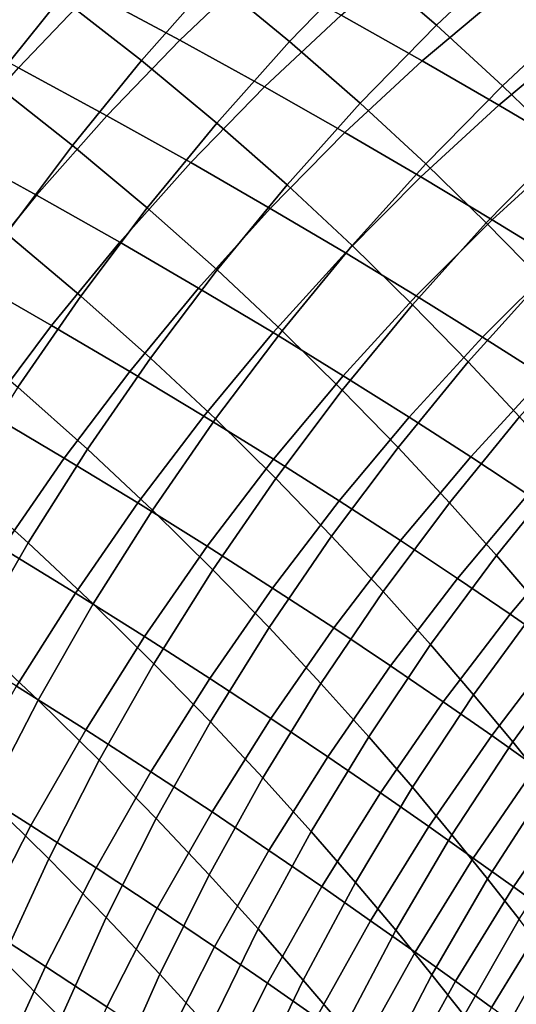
# Model space of a CAD drawing. Header units: metres. Extents: x -109 to 109, y -100 to 58.
# Tile 403 of 642: x 23.05 to 25.94, y -33.08 to -27.34. Entities that reach past the tile are written whole.
import ezdxf

# ---------------------------------------------------------------- set-up
doc = ezdxf.new("R2010")
doc.units = ezdxf.units.M
doc.layers.add('solid_21_062_100_XXX', color=7, linetype='CONTINUOUS')

msp = doc.modelspace()

# ---------------------------------------------------------------- linework, layer by layer
at = {"layer": 'solid_21_062_100_XXX'}
for points in [[(25.062508, -27.014097, 18.407764), (25.477165, -27.373638, 17.629177), (25.937668, -26.941135, 17.764057), (25.519093, -26.581896, 18.556242)], [(24.179274, -27.103725, 19.040665), (24.621761, -27.468298, 18.278315), (25.062508, -27.014097, 18.407764), (24.615755, -26.649521, 19.183825)], [(23.289036, -27.212347, 19.662271), (23.759176, -27.578737, 18.917393), (24.179274, -27.103725, 19.040665), (23.704405, -26.736984, 19.799429)], [(23.982172, -27.459867, -11.956326), (23.461617, -27.180721, -12.694489), (23.894192, -26.764158, -12.93254), (24.421236, -27.042946, -12.181522)], [(26.310911, -27.445053, -10.065216), (25.859009, -27.187994, -10.861943), (26.336718, -26.820623, -11.094637), (26.79468, -27.077177, -10.284187)], [(22.566614, -27.119022, 20.327419), (22.890547, -27.707283, 19.545826), (23.289036, -27.212347, 19.662271), (22.786423, -26.846874, 20.402351)], [(23.042574, -27.620844, -12.475377), (22.501904, -27.336292, -13.188621), (22.914515, -26.896463, -13.420169), (23.461617, -27.180721, -12.694489)], [(25.394379, -27.581129, -10.645437), (24.921246, -27.315582, -11.418896), (25.37989, -26.922926, -11.648634), (25.859009, -27.187994, -10.861943)], [(25.477165, -27.373638, 17.629177), (25.860987, -27.725792, 16.848417), (26.324543, -27.2927, 16.970316), (25.937668, -26.941135, 17.764057)], [(24.476273, -27.732941, -11.206473), (23.982172, -27.459867, -11.956326), (24.421236, -27.042946, -12.181522), (24.921246, -27.315582, -11.418896)], [(24.621761, -27.468298, 18.278315), (25.033119, -27.828156, 17.512777), (25.477165, -27.373638, 17.629177), (25.062508, -27.014097, 18.407764)], [(23.759176, -27.578737, 18.917393), (24.198011, -27.943304, 18.168234), (24.621761, -27.468298, 18.278315), (24.179274, -27.103725, 19.040665)], [(22.890547, -27.707283, 19.545826), (23.356565, -28.073305, 18.814337), (23.759176, -27.578737, 18.917393), (23.289036, -27.212347, 19.662271)], [(23.557297, -27.900368, -11.749557), (23.042574, -27.620844, -12.475377), (23.461617, -27.180721, -12.694489), (23.982172, -27.459867, -11.956326)], [(25.840826, -27.838728, -9.861866), (25.394379, -27.581129, -10.645437), (25.859009, -27.187994, -10.861943), (26.310911, -27.445053, -10.065216)], [(24.944048, -27.998999, -10.445687), (24.476273, -27.732941, -11.206473), (24.921246, -27.315582, -11.418896), (25.394379, -27.581129, -10.645437)], [(25.860987, -27.725792, 16.848417), (26.215149, -28.068378, 16.065777), (26.680988, -27.634436, 16.175323), (26.324543, -27.2927, 16.970316)], [(25.033119, -27.828156, 17.512777), (25.414511, -28.180929, 16.744385), (25.860987, -27.725792, 16.848417), (25.477165, -27.373638, 17.629177)], [(24.046139, -28.173904, -11.011927), (23.557297, -27.900368, -11.749557), (23.982172, -27.459867, -11.956326), (24.476273, -27.732941, -11.206473)], [(26.260778, -28.087538, -9.068834), (25.840826, -27.838728, -9.861866), (26.310911, -27.445053, -10.065216), (26.735813, -27.693272, -9.259119)], [(24.198011, -27.943304, 18.168234), (24.606695, -28.303493, 17.415161), (25.033119, -27.828156, 17.512777), (24.621761, -27.468298, 18.278315)], [(23.356565, -28.073305, 18.814337), (23.792372, -28.437868, 18.077812), (24.198011, -27.943304, 18.168234), (23.759176, -27.578737, 18.917393)], [(23.147726, -28.363293, -11.561759), (22.638165, -28.083368, -12.275782), (23.042574, -27.620844, -12.475377), (23.557297, -27.900368, -11.749557)], [(25.385662, -28.257172, -9.674669), (24.944048, -27.998999, -10.445687), (25.394379, -27.581129, -10.645437), (25.840826, -27.838728, -9.861866)], [(22.509987, -28.22049, 19.450396), (22.972504, -28.586132, 18.731764), (23.356565, -28.073305, 18.814337), (22.890547, -27.707283, 19.545826)], [(24.509201, -28.440502, -10.263218), (24.046139, -28.173904, -11.011927), (24.476273, -27.732941, -11.206473), (24.944048, -27.998999, -10.445687)], [(25.414511, -28.180929, 16.744385), (25.767023, -28.524412, 15.973413), (26.215149, -28.068378, 16.065777), (25.860987, -27.725792, 16.848417)], [(24.606695, -28.303493, 17.415161), (24.98629, -28.656916, 16.658489), (25.414511, -28.180929, 16.744385), (25.033119, -27.828156, 17.512777)], [(25.801271, -28.506609, -8.894062), (25.385662, -28.257172, -9.674669), (25.840826, -27.838728, -9.861866), (26.260778, -28.087538, -9.068834)], [(23.631975, -28.637314, -10.835766), (23.147726, -28.363293, -11.561759), (23.557297, -27.900368, -11.749557), (24.046139, -28.173904, -11.011927)], [(23.792372, -28.437868, 18.077812), (24.199015, -28.798405, 17.336588), (24.606695, -28.303493, 17.415161), (24.198011, -27.943304, 18.168234)], [(24.946611, -28.699282, -9.50412), (24.509201, -28.440502, -10.263218), (24.944048, -27.998999, -10.445687), (25.385662, -28.257172, -9.674669)], [(22.754539, -28.847424, -11.393426), (22.249454, -28.567081, -12.096226), (22.638165, -28.083368, -12.275782), (23.147726, -28.363293, -11.561759)], [(22.972504, -28.586132, 18.731764), (23.40591, -28.950691, 18.007286), (23.792372, -28.437868, 18.077812), (23.356565, -28.073305, 18.814337)], [(25.767023, -28.524412, 15.973413), (26.091661, -28.856537, 15.200099), (26.540752, -28.399366, 15.2815), (26.215149, -28.068378, 16.065777)], [(26.190945, -28.746462, -8.104594), (25.801271, -28.506609, -8.894062), (26.260778, -28.087538, -9.068834), (26.654325, -28.326715, -8.267092)], [(24.090979, -28.904478, -10.09851), (23.631975, -28.637314, -10.835766), (24.046139, -28.173904, -11.011927), (24.509201, -28.440502, -10.263218)], [(24.98629, -28.656916, 16.658489), (25.337788, -29.001333, 15.898475), (25.767023, -28.524412, 15.973413), (25.414511, -28.180929, 16.744385)], [(25.3585, -28.949383, -8.73526), (24.946611, -28.699282, -9.50412), (25.385662, -28.257172, -9.674669), (25.801271, -28.506609, -8.894062)], [(24.199015, -28.798405, 17.336588), (24.577452, -29.1525, 16.590958), (24.98629, -28.656916, 16.658489), (24.606695, -28.303493, 17.415161)], [(23.234871, -29.121952, -10.678454), (22.754539, -28.847424, -11.393426), (23.147726, -28.363293, -11.561759), (23.631975, -28.637314, -10.835766)], [(23.40591, -28.950691, 18.007286), (23.811148, -29.311584, 17.277264), (24.199015, -28.798405, 17.336588), (23.792372, -28.437868, 18.077812)], [(24.524834, -29.163897, -9.350665), (24.090979, -28.904478, -10.09851), (24.509201, -28.440502, -10.263218), (24.946611, -28.699282, -9.50412)], [(25.337788, -29.001333, 15.898475), (25.662094, -29.334648, 15.135349), (26.091661, -28.856537, 15.200099), (25.767023, -28.524412, 15.973413)], [(25.744902, -29.189947, -7.957353), (25.3585, -28.949383, -8.73526), (25.801271, -28.506609, -8.894062), (26.190945, -28.746462, -8.104594)], [(22.607996, -29.115868, 18.669893), (23.03964, -29.480421, 17.956841), (23.40591, -28.950691, 18.007286), (22.972504, -28.586132, 18.731764)], [(23.690483, -29.389709, -9.951996), (23.234871, -29.121952, -10.678454), (23.631975, -28.637314, -10.835766), (24.090979, -28.904478, -10.09851)], [(24.577452, -29.1525, 16.590958), (24.928572, -29.497892, 15.841162), (25.337788, -29.001333, 15.898475), (24.98629, -28.656916, 16.658489)], [(24.933626, -29.414696, -8.592847), (24.524834, -29.163897, -9.350665), (24.946611, -28.699282, -9.50412), (25.3585, -28.949383, -8.73526)], [(26.105717, -29.420105, -7.171399), (25.744902, -29.189947, -7.957353), (26.190945, -28.746462, -8.104594), (26.554598, -28.975866, -7.307305)], [(23.811148, -29.311584, 17.277264), (24.18907, -29.66638, 16.541967), (24.577452, -29.1525, 16.590958), (24.199015, -28.798405, 17.336588)], [(22.855869, -29.626545, -10.540405), (22.378769, -29.351486, -11.245), (22.754539, -28.847424, -11.393426), (23.234871, -29.121952, -10.678454)], [(25.662094, -29.334648, 15.135349), (25.960032, -29.654898, 14.369331), (26.389347, -29.175379, 14.424667), (26.091661, -28.856537, 15.200099)], [(23.03964, -29.480421, 17.956841), (23.444118, -29.841686, 17.237343), (23.811148, -29.311584, 17.277264), (23.40591, -28.950691, 18.007286)], [(24.121433, -29.649794, -9.214707), (23.690483, -29.389709, -9.951996), (24.090979, -28.904478, -10.09851), (24.524834, -29.163897, -9.350665)], [(25.317369, -29.656006, -7.825753), (24.933626, -29.414696, -8.592847), (25.3585, -28.949383, -8.73526), (25.744902, -29.189947, -7.957353)], [(24.928572, -29.497892, 15.841162), (25.253176, -29.832447, 15.087421), (25.662094, -29.334648, 15.135349), (25.337788, -29.001333, 15.898475)], [(23.308765, -29.894918, -9.82406), (22.855869, -29.626545, -10.540405), (23.234871, -29.121952, -10.678454), (23.690483, -29.389709, -9.951996)], [(24.527769, -29.901321, -8.467197), (24.121433, -29.649794, -9.214707), (24.524834, -29.163897, -9.350665), (24.933626, -29.414696, -8.592847)], [(24.18907, -29.66638, 16.541967), (24.540449, -30.012781, 15.801622), (24.928572, -29.497892, 15.841162), (24.577452, -29.1525, 16.590958)], [(25.67594, -29.886959, -7.050348), (25.317369, -29.656006, -7.825753), (25.744902, -29.189947, -7.957353), (26.105717, -29.420105, -7.171399)], [(23.444118, -29.841686, 17.237343), (23.822165, -30.197205, 16.511646), (24.18907, -29.66638, 16.541967), (23.811148, -29.311584, 17.277264)], [(25.253176, -29.832447, 15.087421), (25.551991, -30.154161, 14.329951), (25.960032, -29.654898, 14.369331), (25.662094, -29.334648, 15.135349)], [(23.737471, -30.155697, -9.096606), (23.308765, -29.894918, -9.82406), (23.690483, -29.389709, -9.951996), (24.121433, -29.649794, -9.214707)], [(24.909472, -30.143415, -7.710142), (24.527769, -29.901321, -8.467197), (24.933626, -29.414696, -8.592847), (25.317369, -29.656006, -7.825753)], [(26.009264, -30.106667, -6.267617), (25.67594, -29.886959, -7.050348), (26.105717, -29.420105, -7.171399), (26.440895, -29.638981, -6.378424)], [(22.694527, -30.025671, 17.926607), (23.098886, -30.387316, 17.216932), (23.444118, -29.841686, 17.237343), (23.03964, -29.480421, 17.956841)], [(24.540449, -30.012781, 15.801622), (24.865984, -30.348621, 15.056439), (25.253176, -29.832447, 15.087421), (24.928572, -29.497892, 15.841162)], [(22.946829, -30.418777, -9.71504), (22.495966, -30.149765, -10.421983), (22.855869, -29.626545, -10.540405), (23.308765, -29.894918, -9.82406)], [(24.141996, -30.407986, -8.35864), (23.737471, -30.155697, -9.096606), (24.121433, -29.649794, -9.214707), (24.527769, -29.901321, -8.467197)], [(23.822165, -30.197205, 16.511646), (24.174442, -30.544649, 15.779962), (24.540449, -30.012781, 15.801622), (24.18907, -29.66638, 16.541967)], [(25.266396, -30.375196, -6.944469), (24.909472, -30.143415, -7.710142), (25.317369, -29.656006, -7.825753), (25.67594, -29.886959, -7.050348)], [(25.551991, -30.154161, 14.329951), (25.825661, -30.461151, 13.568973), (26.232353, -29.960239, 13.600637), (25.960032, -29.654898, 14.369331)], [(23.098886, -30.387316, 17.216932), (23.477699, -30.743576, 16.500076), (23.822165, -30.197205, 16.511646), (23.444118, -29.841686, 17.237343)], [(24.865984, -30.348621, 15.056439), (25.166292, -30.671856, 14.306631), (25.551991, -30.154161, 14.329951), (25.253176, -29.832447, 15.087421)], [(23.373959, -30.680277, -8.996671), (22.946829, -30.418777, -9.71504), (23.308765, -29.894918, -9.82406), (23.737471, -30.155697, -9.096606)], [(24.522282, -30.650892, -7.610822), (24.141996, -30.407986, -8.35864), (24.527769, -29.901321, -8.467197), (24.909472, -30.143415, -7.710142)], [(25.598442, -30.595776, -6.171126), (25.266396, -30.375196, -6.944469), (25.67594, -29.886959, -7.050348), (26.009264, -30.106667, -6.267617)], [(25.825661, -30.461151, 13.568973), (26.074768, -30.751642, 12.804721), (26.479734, -30.248949, 12.829495), (26.232353, -29.960239, 13.600637)], [(22.371477, -30.585003, 17.91667), (22.776361, -30.947041, 17.216084), (23.098886, -30.387316, 17.216932), (22.694527, -30.025671, 17.926607)], [(24.174442, -30.544649, 15.779962), (24.501537, -30.881817, 15.042487), (24.865984, -30.348621, 15.056439), (24.540449, -30.012781, 15.801622)], [(23.777319, -30.933352, -8.267462), (23.373959, -30.680277, -8.996671), (23.737471, -30.155697, -9.096606), (24.141996, -30.407986, -8.35864)], [(24.87816, -30.883537, -6.854041), (24.522282, -30.650892, -7.610822), (24.909472, -30.143415, -7.710142), (25.266396, -30.375196, -6.944469)], [(25.166292, -30.671856, 14.306631), (25.441916, -30.980553, 13.55242), (25.825661, -30.461151, 13.568973), (25.551991, -30.154161, 14.329951)], [(25.905609, -30.80419, -5.390981), (25.598442, -30.595776, -6.171126), (26.009264, -30.106667, -6.267617), (26.317371, -30.314177, -5.478458)], [(23.477699, -30.743576, 16.500076), (23.831512, -31.092096, 15.776236), (24.174442, -30.544649, 15.779962), (23.822165, -30.197205, 16.511646)], [(26.187952, -30.999422, -4.604805), (25.905609, -30.80419, -5.390981), (26.317371, -30.314177, -5.478458), (26.600357, -30.508486, -4.68366)], [(22.776361, -30.947041, 17.216084), (23.156582, -31.304062, 16.507286), (23.477699, -30.743576, 16.500076), (23.098886, -30.387316, 17.216932)], [(24.501537, -30.881817, 15.042487), (24.803955, -31.206619, 14.299431), (25.166292, -30.671856, 14.306631), (24.865984, -30.348621, 15.056439)], [(25.209511, -31.105022, -6.089205), (24.87816, -30.883537, -6.854041), (25.266396, -30.375196, -6.944469), (25.598442, -30.595776, -6.171126)], [(23.031849, -31.222153, -8.915165), (22.605625, -30.959909, -9.625222), (22.946829, -30.418777, -9.71504), (23.373959, -30.680277, -8.996671)], [(24.156816, -31.177105, -7.528056), (23.777319, -30.933352, -8.267462), (24.141996, -30.407986, -8.35864), (24.522282, -30.650892, -7.610822)], [(25.441916, -30.980553, 13.55242), (25.693329, -31.272894, 12.794053), (26.074768, -30.751642, 12.804721), (25.825661, -30.461151, 13.568973)], [(23.831512, -31.092096, 15.776236), (24.160793, -31.43063, 15.045599), (24.501537, -30.881817, 15.042487), (24.174442, -30.544649, 15.779962)], [(25.516291, -31.314379, -5.317151), (25.209511, -31.105022, -6.089205), (25.598442, -30.595776, -6.171126), (25.905609, -30.80419, -5.390981)], [(24.512257, -31.410645, -6.779302), (24.156816, -31.177105, -7.528056), (24.522282, -30.650892, -7.610822), (24.87816, -30.883537, -6.854041)], [(24.803955, -31.206619, 14.299431), (25.082127, -31.517082, 13.551023), (25.441916, -30.980553, 13.55242), (25.166292, -30.671856, 14.306631)], [(23.434698, -31.476042, -8.193901), (23.031849, -31.222153, -8.915165), (23.373959, -30.680277, -8.996671), (23.777319, -30.933352, -8.267462)], [(23.156582, -31.304062, 16.507286), (23.51256, -31.653683, 15.790455), (23.831512, -31.092096, 15.776236), (23.477699, -30.743576, 16.500076)], [(25.693329, -31.272894, 12.794053), (25.920946, -31.547173, 12.031805), (26.299829, -31.023981, 12.037452), (26.074768, -30.751642, 12.804721)], [(25.798515, -31.510571, -4.538632), (25.516291, -31.314379, -5.317151), (25.905609, -30.80419, -5.390981), (26.187952, -30.999422, -4.604805)], [(24.160793, -31.43063, 15.045599), (24.465929, -31.75705, 14.308372), (24.803955, -31.206619, 14.299431), (24.501537, -30.881817, 15.042487)], [(24.843489, -31.63307, -6.022068), (24.512257, -31.410645, -6.779302), (24.87816, -30.883537, -6.854041), (25.209511, -31.105022, -6.089205)], [(22.477392, -31.519386, 17.234798), (22.859653, -31.877188, 16.533258), (23.156582, -31.304062, 16.507286), (22.776361, -30.947041, 17.216084)], [(23.814035, -31.720667, -7.462059), (23.434698, -31.476042, -8.193901), (23.777319, -30.933352, -8.267462), (24.156816, -31.177105, -7.528056)], [(25.082127, -31.517082, 13.551023), (25.336418, -31.811335, 12.797522), (25.693329, -31.272894, 12.794053), (25.441916, -30.980553, 13.55242)], [(26.05621, -31.692575, -3.754421), (25.798515, -31.510571, -4.538632), (26.187952, -30.999422, -4.604805), (26.445536, -31.180462, -3.813385)], [(25.920946, -31.547173, 12.031805), (26.125132, -31.801785, 11.265982), (26.501307, -31.276615, 11.267446), (26.299829, -31.023981, 12.037452)], [(23.51256, -31.653683, 15.790455), (23.844645, -31.99362, 15.065768), (24.160793, -31.43063, 15.045599), (23.831512, -31.092096, 15.776236)], [(25.150436, -31.843401, -5.257161), (24.843489, -31.63307, -6.022068), (25.209511, -31.105022, -6.089205), (25.516291, -31.314379, -5.317151)], [(24.169643, -31.955132, -6.720448), (23.814035, -31.720667, -7.462059), (24.156816, -31.177105, -7.528056), (24.512257, -31.410645, -6.779302)], [(23.115032, -32.03463, -8.138153), (22.712044, -31.779902, -8.852301), (23.031849, -31.222153, -8.915165), (23.434698, -31.476042, -8.193901)], [(24.465929, -31.75705, 14.308372), (24.74724, -32.069328, 13.564787), (25.082127, -31.517082, 13.551023), (24.803955, -31.206619, 14.299431)], [(22.859653, -31.877188, 16.533258), (23.218426, -32.227936, 15.822582), (23.51256, -31.653683, 15.790455), (23.156582, -31.304062, 16.507286)], [(25.336418, -31.811335, 12.797522), (25.567139, -32.087616, 12.039219), (25.920946, -31.547173, 12.031805), (25.693329, -31.272894, 12.794053)], [(25.433069, -32.040588, -4.485317), (25.150436, -31.843401, -5.257161), (25.516291, -31.314379, -5.317151), (25.798515, -31.510571, -4.538632)], [(24.501341, -32.178528, -5.969892), (24.169643, -31.955132, -6.720448), (24.512257, -31.410645, -6.779302), (24.843489, -31.63307, -6.022068)], [(23.494843, -32.280151, -7.413008), (23.115032, -32.03463, -8.138153), (23.434698, -31.476042, -8.193901), (23.814035, -31.720667, -7.462059)], [(23.844645, -31.99362, 15.065768), (24.153105, -32.321697, 14.333428), (24.465929, -31.75705, 14.308372), (24.160793, -31.43063, 15.045599)], [(24.74724, -32.069328, 13.564787), (25.004978, -32.365547, 12.815115), (25.336418, -31.811335, 12.797522), (25.082127, -31.517082, 13.551023)], [(25.691366, -32.223595, -3.70729), (25.433069, -32.040588, -4.485317), (25.798515, -31.510571, -4.538632), (26.05621, -31.692575, -3.754421)], [(25.567139, -32.087616, 12.039219), (25.774546, -32.344273, 11.276449), (26.125132, -31.801785, 11.265982), (25.920946, -31.547173, 12.031805)], [(24.80901, -32.38987, -5.21117), (24.501341, -32.178528, -5.969892), (24.843489, -31.63307, -6.022068), (25.150436, -31.843401, -5.257161)], [(23.218426, -32.227936, 15.822582), (23.553926, -32.569305, 15.102941), (23.844645, -31.99362, 15.065768), (23.51256, -31.653683, 15.790455)], [(25.925295, -32.391422, -2.923976), (25.691366, -32.223595, -3.70729), (26.05621, -31.692575, -3.754421), (26.289383, -31.859415, -2.965439)], [(23.851223, -32.515568, -6.677634), (23.494843, -32.280151, -7.413008), (23.814035, -31.720667, -7.462059), (24.169643, -31.955132, -6.720448)], [(24.153105, -32.321697, 14.333428), (24.438137, -32.635838, 13.593674), (24.74724, -32.069328, 13.564787), (24.465929, -31.75705, 14.308372)], [(22.819164, -32.607643, -8.100362), (22.41538, -32.352058, -8.808246), (22.712044, -31.779902, -8.852301), (23.115032, -32.03463, -8.138153)], [(25.004978, -32.365547, 12.815115), (25.239338, -32.64389, 12.059672), (25.567139, -32.087616, 12.039219), (25.336418, -31.811335, 12.797522)], [(25.774546, -32.344273, 11.276449), (25.958853, -32.579765, 10.509586), (26.306204, -32.035248, 10.496917), (26.125132, -31.801785, 11.265982)], [(22.587698, -32.461449, 16.577923), (22.949881, -32.813343, 15.872532), (23.218426, -32.227936, 15.822582), (22.859653, -31.877188, 16.533258)], [(25.092575, -32.588085, -4.444999), (24.80901, -32.38987, -5.21117), (25.150436, -31.843401, -5.257161), (25.433069, -32.040588, -4.485317)], [(26.134859, -32.543076, -2.136282), (25.925295, -32.391422, -2.923976), (26.289383, -31.859415, -2.965439), (26.498087, -32.010105, -2.17262)], [(23.553926, -32.569305, 15.102941), (23.866302, -32.899075, 14.374535), (24.153105, -32.321697, 14.333428), (23.844645, -31.99362, 15.065768)], [(24.183966, -32.739964, -5.932815), (23.851223, -32.515568, -6.677634), (24.169643, -31.955132, -6.720448), (24.501341, -32.178528, -5.969892)], [(23.200073, -32.854088, -7.381029), (22.819164, -32.607643, -8.100362), (23.115032, -32.03463, -8.138153), (23.494843, -32.280151, -7.413008)], [(25.351965, -32.772121, -3.672117), (25.092575, -32.588085, -4.444999), (25.433069, -32.040588, -4.485317), (25.691366, -32.223595, -3.70729)], [(24.438137, -32.635838, 13.593674), (24.699877, -32.934071, 12.846789), (25.004978, -32.365547, 12.815115), (24.74724, -32.069328, 13.564787)], [(25.239338, -32.64389, 12.059672), (25.450466, -32.902649, 11.298821), (25.774546, -32.344273, 11.276449), (25.567139, -32.087616, 12.039219)], [(24.492908, -32.952343, -5.179297), (24.183966, -32.739964, -5.932815), (24.501341, -32.178528, -5.969892), (24.80901, -32.38987, -5.21117)], [(25.587105, -32.940975, -2.893394), (25.351965, -32.772121, -3.672117), (25.691366, -32.223595, -3.70729), (25.925295, -32.391422, -2.923976)], [(22.949881, -32.813343, 15.872532), (23.2894, -33.156174, 15.15702), (23.553926, -32.569305, 15.102941), (23.218426, -32.227936, 15.822582)], [(23.557833, -33.090481, -6.650972), (23.200073, -32.854088, -7.381029), (23.494843, -32.280151, -7.413008), (23.851223, -32.515568, -6.677634)], [(23.866302, -32.899075, 14.374535), (24.155628, -33.215122, 13.637609), (24.438137, -32.635838, 13.593674), (24.153105, -32.321697, 14.333428)], [(24.777925, -33.151615, -4.417785), (24.492908, -32.952343, -5.179297), (24.80901, -32.38987, -5.21117), (25.092575, -32.588085, -4.444999)], [(24.699877, -32.934071, 12.846789), (24.938402, -33.214531, 12.093112), (25.239338, -32.64389, 12.059672), (25.004978, -32.365547, 12.815115)], [(25.450466, -32.902649, 11.298821), (25.638477, -33.140232, 10.532976), (25.958853, -32.579765, 10.509586), (25.774546, -32.344273, 11.276449)], [(25.797951, -33.09362, -2.10971), (25.587105, -32.940975, -2.893394), (25.925295, -32.391422, -2.923976), (26.134859, -32.543076, -2.136282)], [(23.892197, -33.315903, -5.910933), (23.557833, -33.090481, -6.650972), (23.851223, -32.515568, -6.677634), (24.183966, -32.739964, -5.932815)], [(25.984486, -33.228901, -1.321995), (25.797951, -33.09362, -2.10971), (26.134859, -32.543076, -2.136282), (26.320097, -32.67741, -1.345161)], [(22.930506, -33.440968, -7.366207), (22.547869, -33.193584, -8.080629), (22.819164, -32.607643, -8.100362), (23.200073, -32.854088, -7.381029)], [(23.2894, -33.156174, 15.15702), (23.606277, -33.487671, 14.431584), (23.866302, -32.899075, 14.374535), (23.553926, -32.569305, 15.102941)], [(25.0389, -33.33672, -3.648995), (24.777925, -33.151615, -4.417785), (25.092575, -32.588085, -4.444999), (25.351965, -32.772121, -3.672117)], [(25.638477, -33.140232, 10.532976), (25.803497, -33.355194, 9.762424), (26.120306, -32.792713, 9.738832), (25.958853, -32.579765, 10.509586)], [(24.155628, -33.215122, 13.637609), (24.421915, -33.515419, 12.892461), (24.699877, -32.934071, 12.846789), (24.438137, -32.635838, 13.593674)], [(24.938402, -33.214531, 12.093112), (25.153749, -33.475452, 11.333039), (25.450466, -32.902649, 11.298821), (25.239338, -32.64389, 12.059672)], [(24.202963, -33.529346, -5.161628), (23.892197, -33.315903, -5.910933), (24.183966, -32.739964, -5.932815), (24.492908, -32.952343, -5.179297)], [(25.275705, -33.506622, -2.873774), (25.0389, -33.33672, -3.648995), (25.351965, -32.772121, -3.672117), (25.587105, -32.940975, -2.893394)], [(25.803497, -33.355194, 9.762424), (25.945772, -33.546535, 8.986835), (26.259277, -32.982189, 8.963622), (26.120306, -32.792713, 9.738832)], [(22.70763, -33.408367, 15.940173), (23.051764, -33.752682, 15.227862), (23.2894, -33.156174, 15.15702), (22.949881, -32.813343, 15.872532)], [(23.290245, -33.67836, -6.640533), (22.930506, -33.440968, -7.366207), (23.200073, -32.854088, -7.381029), (23.557833, -33.090481, -6.650972)], [(23.606277, -33.487671, 14.431584), (23.900457, -33.80566, 13.696476), (24.155628, -33.215122, 13.637609), (23.866302, -32.899075, 14.374535)], [(25.153749, -33.475452, 11.333039), (25.345917, -33.715179, 10.567025), (25.638477, -33.140232, 10.532976), (25.450466, -32.902649, 11.298821)], [(24.489952, -33.729706, -4.403745), (24.202963, -33.529346, -5.161628), (24.492908, -32.952343, -5.179297), (24.777925, -33.151615, -4.417785)], [(24.421915, -33.515419, 12.892461), (24.665125, -33.798042, 12.139451), (24.938402, -33.214531, 12.093112), (24.699877, -32.934071, 12.846789)], [(25.488247, -33.660294, -2.092975), (25.275705, -33.506622, -2.873774), (25.587105, -32.940975, -2.893394), (25.797951, -33.09362, -2.10971)]]:
    msp.add_3dface(points, dxfattribs=at)

doc.saveas('drawing.dxf')
